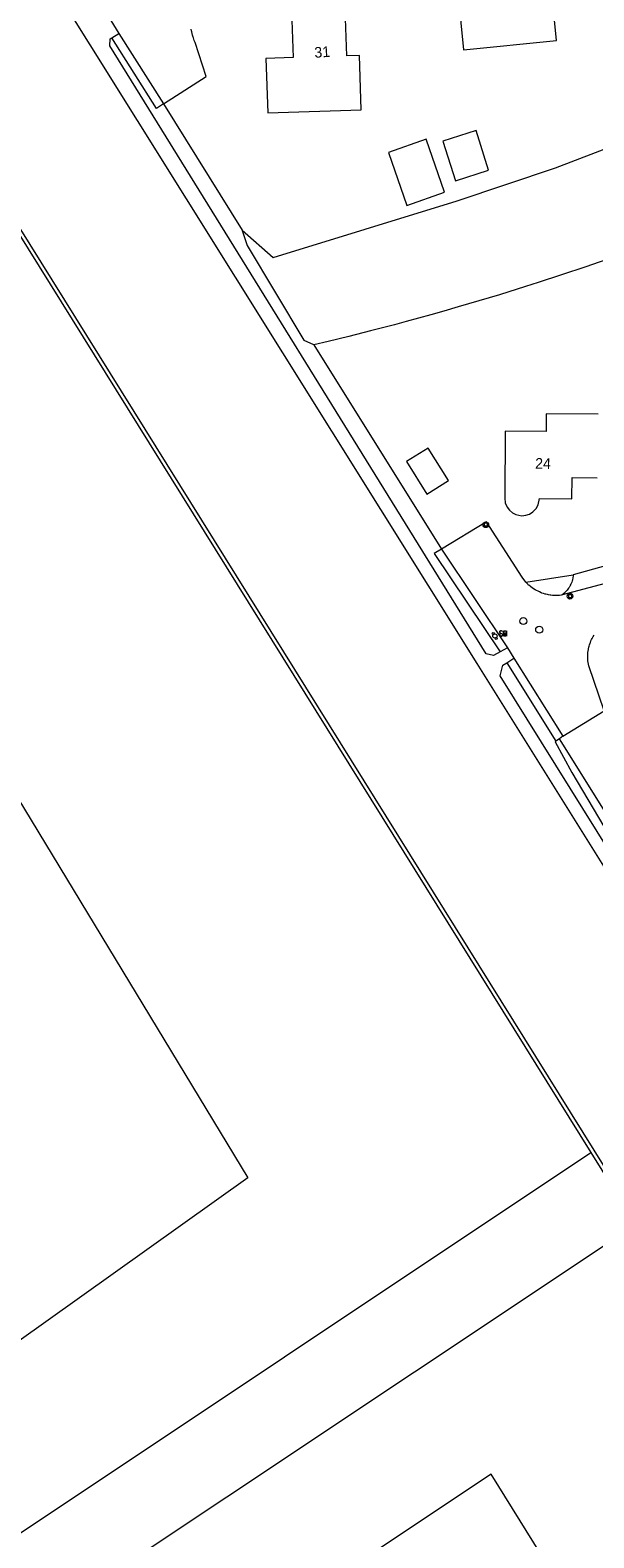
# Model space of a CAD drawing. Header units: metres. Extents: x 138165 to 154469, y 480134 to 494189.
# Tile 313 of 656: x 149023 to 149089, y 483100 to 483278. Entities that reach past the tile are written whole.
import ezdxf

# ---------------------------------------------------------------- set-up
doc = ezdxf.new("R2010")
doc.units = ezdxf.units.M
doc.header["$LTSCALE"] = 0.001
doc.header["$MEASUREMENT"] = 0
for name, color, linetype, lineweight in [('Level 5', 7, 'Continuous', 0), ('TOP-L-topo objecten punt', 7, 'Continuous', 0), ('TOP-L-topo objecten vlak', 7, 'Continuous', 0), ('TOP-T-topo huisnummering naamgeving', 7, 'Continuous', 0)]:
    doc.layers.add(name, color=color, linetype=linetype, lineweight=lineweight)
doc.styles.add('Style-INTL_ISO', font='INTL_ISO.shx')
doc.styles.add('Style-STANDARD', font='STANDARD.shx')

# ---------------------------------------------------------------- blocks, each defined once
blk = doc.blocks.new('39')
at = {"layer": 'TOP-L-topo objecten punt', "color": 7, "linetype": 'Continuous', "lineweight": 0}
for p, q in [((0.0175, 0.0175), (-0.0175, 0.0175)), ((-0.0175, 0.0175), (-0.0175, -0.0175)), ((0.0175, 0.0175), (0.0175, -0.0175)), ((0.0175, -0.0175), (-0.0175, -0.0175))]:
    blk.add_line(p, q, dxfattribs=at)
blk.add_circle((0, 0), 0.0332, dxfattribs=at)
blk = doc.blocks.new('*U13')
at = {"layer": 'Level 5', "color": 7, "linetype": 'Continuous', "lineweight": 0}
blk.add_circle((0, 0), 0.0415, dxfattribs=at)
blk = doc.blocks.new('150')
at = {"layer": 'Level 5', "color": 7, "linetype": 'Continuous', "lineweight": 0}
blk.add_blockref('*U13', (0, 0), dxfattribs=at)
blk = doc.blocks.new('10')
at = {"layer": 'TOP-L-topo objecten punt', "linetype": 'Continuous', "lineweight": 0}
blk.add_circle((0, 0), 0.0125, dxfattribs=at)
blk = doc.blocks.new('16')
at = {"layer": 'TOP-L-topo objecten punt', "color": 7, "linetype": 'Continuous', "lineweight": 0}
blk.add_circle((0, 0), 0.025, dxfattribs=at)
at = {"layer": 'TOP-L-topo objecten punt', "color": 7, "linetype": 'Continuous', "lineweight": 0, "style": 'Style-STANDARD'}
blk.add_text('LM', height=0.06, dxfattribs=at).set_placement((0.0483, 0))
blk = doc.blocks.new('175')
at = {"layer": 'TOP-L-topo objecten punt', "color": 7, "linetype": 'Continuous', "lineweight": 0}
blk.add_circle((0, 0), 0.025, dxfattribs=at)
at = {"layer": 'TOP-L-topo objecten punt', "color": 7, "linetype": 'Continuous', "lineweight": 0, "style": 'Style-STANDARD'}
blk.add_text('SB', height=0.06, dxfattribs=at).set_placement((0.0483, 0))

msp = doc.modelspace()

# ---------------------------------------------------------------- linework, layer by layer
at = {"layer": 'TOP-L-topo objecten vlak', "flags": 128}
for points in [[(149177.9, 483015.81), (149175.9, 483018.79), (149170.99, 483015.91), (149165.6, 483022.93), (149088.96, 483145.96), (148937.05, 483389.81), (148920.64, 483416.15)], [(148942.9, 483415.23), (148949.59, 483403.86), (149075.12, 483203.21), (149166.35, 483057.33), (149168.76, 483058.24)], [(148936.63, 483389.55), (149088.54, 483145.69)], [(148903.45, 483272.63), (148950.24, 483303.77), (148971.76, 483268.77), (149048.19, 483142.72), (149001.13, 483109.21)], [(149075.69, 483286.52), (149076.12, 483282.14), (149072.93, 483281.82), (149073.56, 483275.45), (149084.51, 483276.53), (149083.88, 483282.9), (149082.39, 483282.75), (149081.96, 483287.13), (149075.69, 483286.52)], [(149032.04, 483278.89), (149033, 483277.37)], [(149047.5, 483254.22), (149051.15, 483250.99), (149072.81, 483257.68), (149084.38, 483261.53), (149096.69, 483266.25), (149108.8, 483270.68), (149121.01, 483276.1), (149132.25, 483280.05)], [(149050.53, 483268.03), (149061.52, 483268.38), (149061.32, 483274.78), (149059.82, 483274.73), (149059.67, 483279.13), (149053.38, 483278.92), (149053.52, 483274.53), (149050.32, 483274.42), (149050.53, 483268.03)], [(149077.89, 483204.58), (149077.11, 483204.15), (149076.24, 483204.38), (149031.95, 483275.9), (149031.98, 483276.71), (149032.16, 483276.83)], [(149032.16, 483276.83), (149033, 483277.37)], [(149038.26, 483269.06), (149037.42, 483268.51), (149032.16, 483276.83)], [(149033, 483277.37), (149038.26, 483269.06)], [(149038.26, 483269.06), (149043.29, 483272.3), (149041.99, 483276.31), (149041.92, 483276.46), (149041.88, 483276.55), (149041.77, 483276.84), (149041.74, 483276.94), (149041.68, 483277.14), (149041.62, 483277.34), (149041.58, 483277.54), (149041.56, 483277.65), (149041.52, 483277.85)], [(149038.26, 483269.06), (149047.5, 483254.22)], [(149064.73, 483263.37), (149066.88, 483257.13), (149071.33, 483258.67), (149069.17, 483264.91), (149064.73, 483263.37)], [(149071.14, 483264.7), (149072.61, 483260.03), (149076.52, 483261.26), (149075.05, 483265.93), (149071.14, 483264.7)], [(149104.48, 483255.94), (149101.98, 483254.97), (149098.87, 483253.78), (149097.03, 483253.1), (149095.65, 483252.59), (149093.43, 483251.8), (149091.45, 483251.1), (149089.53, 483250.43), (149087.96, 483249.9), (149085.11, 483248.94), (149082.35, 483248.04), (149080.88, 483247.58), (149077.8, 483246.62), (149072.95, 483245.18), (149071.24, 483244.69), (149069.74, 483244.27), (149066.83, 483243.47), (149065.43, 483243.09), (149062.61, 483242.35), (149060.07, 483241.71), (149057.62, 483241.1), (149055.96, 483240.71)], [(149047.5, 483254.22), (149047.53, 483254.17), (149048.12, 483252.41), (149054.78, 483241.28), (149055.93, 483240.76), (149055.96, 483240.71)], [(149055.96, 483240.71), (149070.96, 483216.67)], [(149089.4, 483232.57), (149083.3, 483232.62), (149083.29, 483230.52), (149078.48, 483230.56), (149078.42, 483222.68), (149078.49, 483222.13), (149078.7, 483221.63), (149078.99, 483221.25), (149079.33, 483220.96), (149079.71, 483220.76), (149080.45, 483220.62), (149080.9, 483220.67), (149081.33, 483220.81), (149081.73, 483221.06), (149082.13, 483221.48), (149082.36, 483221.9), (149082.51, 483222.64), (149086.32, 483222.61), (149086.34, 483225.11), (149089.3, 483225.09)], [(149069.25, 483223.17), (149071.8, 483224.76), (149069.41, 483228.57), (149066.87, 483226.98), (149069.25, 483223.17)], [(149080.9, 483212.79), (149080.47, 483213.38), (149076.26, 483219.9), (149070.96, 483216.67)], [(149070.96, 483216.67), (149070.11, 483216.15), (149077.89, 483204.58)], [(149070.96, 483216.67), (149078.76, 483205.07)], [(149094.79, 483215.99), (149086.48, 483213.65)], [(149080.9, 483212.79), (149086.48, 483213.65)], [(149096.17, 483214.22), (149085.08, 483211.25)], [(149086.48, 483213.65), (149086.47, 483213.49), (149086.45, 483213.34), (149086.43, 483213.26), (149086.4, 483213.1), (149086.38, 483213.03), (149086.35, 483212.95), (149086.3, 483212.8), (149086.27, 483212.73), (149086.21, 483212.58), (149086.14, 483212.44), (149086.11, 483212.37), (149086.07, 483212.3), (149086.03, 483212.23), (149085.99, 483212.17), (149085.94, 483212.1), (149085.85, 483211.97), (149085.75, 483211.85), (149085.7, 483211.79), (149085.65, 483211.73), (149085.54, 483211.62), (149085.48, 483211.56), (149085.36, 483211.46), (149085.3, 483211.41), (149085.23, 483211.36), (149085.17, 483211.32), (149085.08, 483211.25)], [(149085.08, 483211.25), (149084.85, 483211.23), (149084.75, 483211.22), (149084.55, 483211.22), (149084.45, 483211.22), (149084.25, 483211.22), (149084.05, 483211.24), (149083.86, 483211.26), (149083.76, 483211.27), (149083.56, 483211.31), (149083.46, 483211.33), (149083.27, 483211.38), (149083.17, 483211.4), (149082.98, 483211.46), (149082.8, 483211.52), (149082.7, 483211.56), (149082.52, 483211.64), (149082.34, 483211.72), (149082.16, 483211.81), (149082.08, 483211.86), (149081.99, 483211.91), (149081.82, 483212.01), (149081.66, 483212.13), (149081.5, 483212.24), (149081.42, 483212.31), (149081.27, 483212.43), (149081.19, 483212.5), (149081.12, 483212.57), (149080.98, 483212.71), (149080.9, 483212.79)], [(149085.27, 483194.66), (149090.12, 483197.65), (149088.32, 483202.97), (149088.28, 483203.16), (149088.24, 483203.35), (149088.22, 483203.54), (149088.21, 483203.63), (149088.2, 483203.83), (149088.19, 483203.92), (149088.19, 483204.11), (149088.2, 483204.31), (149088.2, 483204.4), (149088.22, 483204.59), (149088.23, 483204.69), (149088.27, 483204.88), (149088.28, 483204.97), (149088.33, 483205.16), (149088.35, 483205.25), (149088.4, 483205.44), (149088.47, 483205.62), (149088.5, 483205.71), (149088.57, 483205.89), (149088.61, 483205.98), (149088.65, 483206.06), (149088.7, 483206.15), (149088.79, 483206.32), (149088.83, 483206.4), (149088.94, 483206.57)], [(149078.76, 483205.07), (149077.89, 483204.58)], [(149078.76, 483205.07), (149079.5, 483203.85)], [(149123.2, 483131.19), (149122.62, 483130.83), (149121.86, 483131.22), (149077.87, 483201.79), (149078.21, 483203.04), (149078.65, 483203.32)], [(149078.65, 483203.32), (149079.5, 483203.85)], [(149078.65, 483203.32), (149084.45, 483194.09)], [(149079.5, 483203.85), (149085.27, 483194.66)], [(149084.45, 483194.09), (149084.35, 483194.02), (149086.32, 483190.42), (149091.98, 483180.86), (149093.43, 483179.33)], [(149084.88, 483194.38), (149084.45, 483194.09)], [(149085.27, 483194.66), (149084.88, 483194.38)], [(149094.18, 483179.48), (149084.88, 483194.38)], [(149011.4, 483095.86), (149016.4, 483097.61), (149088.54, 483145.69)], [(149088.54, 483145.69), (149165.19, 483022.65), (149170.86, 483015.25)], [(149035.5, 483080.34), (149023.5, 483090.39), (149090.02, 483134.68), (149161.37, 483020.82), (149130.03, 482999.61), (149107.27, 483020.12)], [(149107.27, 483020.12), (149121.61, 483035.74), (149076.83, 483107.83), (149035.5, 483080.34)]]:
    msp.add_lwpolyline(points, dxfattribs=at)

# ---------------------------------------------------------------- block references
at = {"layer": 'TOP-L-topo objecten punt', "xscale": 10, "yscale": 10, "zscale": 10}
for name, p in [('39', (149076.19, 483219.55)), ('39', (149086.1, 483211.14)), ('150', (149080.61, 483208.22)), ('150', (149082.48, 483207.2)), ('10', (149077.07, 483206.75)), ('175', (149077.26, 483206.46)), ('16', (149077.26, 483206.46)), ('10', (149077.42, 483206.18))]:
    msp.add_blockref(name, p, dxfattribs=at)

# ---------------------------------------------------------------- texts
at = {"layer": 'TOP-T-topo huisnummering naamgeving', "style": 'Style-INTL_ISO'}
for s, rotation, p in [('31', 3.7, (149056.05, 483274.49)), ('24', 359.2, (149081.99, 483226.15))]:
    msp.add_text(s, height=1.25, rotation=rotation, dxfattribs=at).set_placement(p)

doc.saveas('drawing.dxf')
